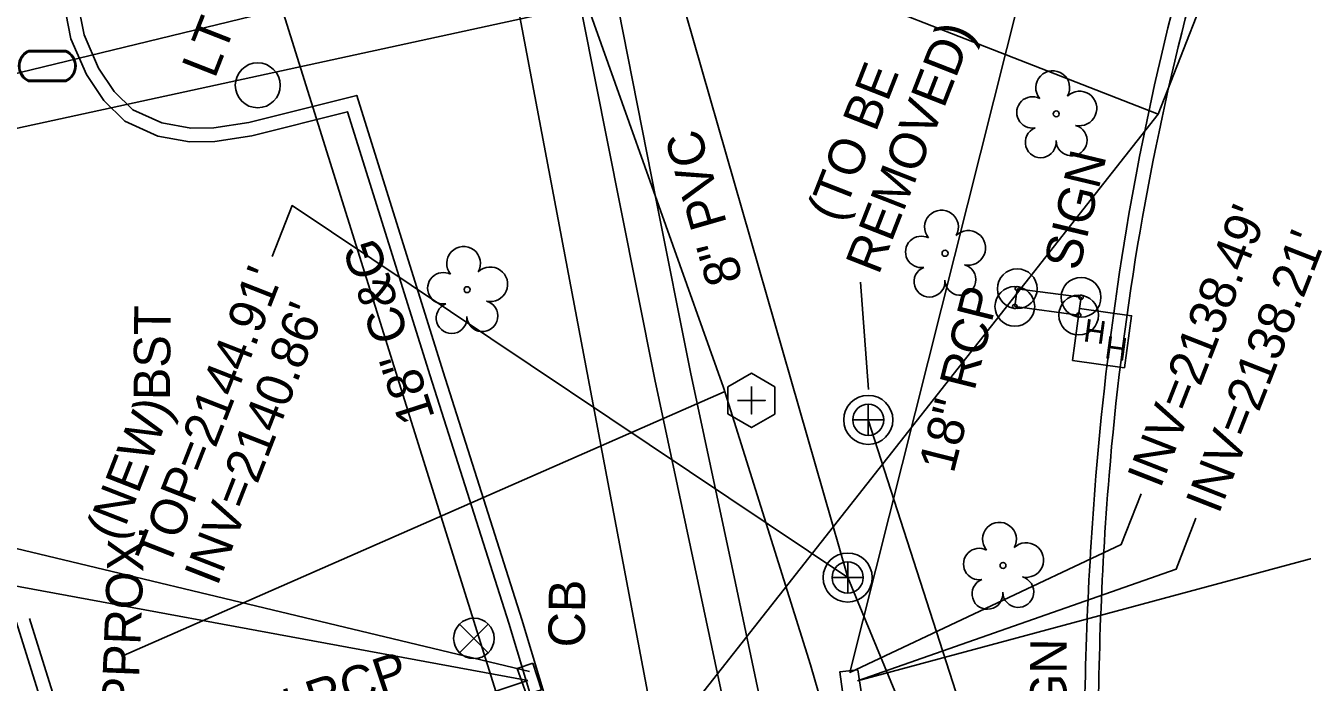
# Model space of a CAD drawing. Extents: x 945964 to 948456, y 631061 to 636061.
# Drawn here: x 946312.7 to 946452.8, y 632468.1 to 632540.1 of the extents above; entities that cross this region are included whole.
import ezdxf

# ---------------------------------------------------------------- set-up
doc = ezdxf.new("R2010")
doc.units = 0
for name, color, linetype in [('Default', 7, 'Continuous'), ('Exist Other Culture Sign CELL', 7, 'Continuous'), ('Exist Other Culture Sign Text', 7, 'Continuous'), ('Exist Roads Curbs', 7, 'Continuous'), ('Exist Roads Curbs Text', 7, 'Continuous'), ('Exist Roads EOP', 7, 'Continuous'), ('Exist Roads EOP Other', 7, 'Continuous'), ('Exist Roads EOP Other Text', 7, 'Continuous'), ('Exist Structure Minor Catch Basin', 7, 'Continuous'), ('Exist Structure Minor Catch Basin Text', 7, 'Continuous'), ('Exist Structure Minor Catch Basin Top Elevation', 7, 'Continuous'), ('Exist Structure Minor Drop Inlet', 7, 'Continuous'), ('Exist Structure Minor Junction Box Text', 7, 'Continuous'), ('Exist Structure Minor Pipes RCP 15 Inch', 7, 'Continuous'), ('Exist Structure Minor Pipes RCP 15 Inch Invert', 7, 'Continuous'), ('Exist Structure Minor Pipes RCP 15 Inch Text', 7, 'Continuous'), ('Exist Structure Minor Pipes RCP 18 Inch', 7, 'Continuous'), ('Exist Structure Minor Pipes RCP 18 Inch Invert', 7, 'Continuous'), ('Exist Structure Minor Pipes RCP 18 Inch Text', 7, 'Continuous'), ('Exist Structure Minor Pipes RCP 24 Inch', 7, 'Continuous'), ('Exist Structure Minor Pipes RCP 24 Inch Invert', 7, 'Continuous'), ('Exist Utilities Gas UG Line SUE', 7, 'Continuous'), ('Exist Utilities Other Pole CELL', 7, 'Continuous'), ('Exist Utilities Other Pole Text', 7, 'Continuous'), ('Exist Utilities Power Hand Hole CELL', 7, 'Continuous'), ('Exist Utilities Power UG Cable SUE', 7, 'Continuous'), ('Exist Utilities Sanitary Sewer Clean-Out CELL', 7, 'Continuous'), ('Exist Utilities Sanitary Sewer Manhole CELL', 7, 'Continuous'), ('Exist Utilities Sanitary Sewer Manhole Leader', 7, 'Continuous'), ('Exist Utilities Sanitary Sewer Manhole Text', 7, 'Continuous'), ('Exist Utilities Sanitary Sewer Manhole Top Elevation', 7, 'Continuous'), ('Exist Utilities Sanitary Sewer UG Line', 7, 'Continuous'), ('Exist Utilities Sanitary Sewer UG Line Invert Elevation', 7, 'Continuous'), ('Exist Utilities Sanitary Sewer UG Line Text', 7, 'Continuous'), ('Exist Utilities Water Meter CELL', 7, 'Continuous'), ('Exist Utilities Water UG Line SUE', 7, 'Continuous'), ('Exist Utilities Water Valve CELL', 7, 'Continuous'), ('Exist Vegetation Tree CELL', 7, 'Continuous'), ('Old_Level_4', 7, 'Continuous')]:
    doc.layers.add(name, color=color, linetype=linetype)

# ---------------------------------------------------------------- blocks, each defined once
blk = doc.blocks.new('EXIST UTILITIES POWER HAND HOLE')
at = {"layer": 'Exist Utilities Power Hand Hole CELL'}
blk.add_line((0, 0), (0, 0), dxfattribs=at)
blk.add_lwpolyline([(-0.059, -0.0545), (0.056, -0.0545), (0.056, 0.0605), (-0.059, 0.0605), (-0.059, -0.0545)], dxfattribs=at)
for p in [(-0.0432, -0.0095), (0.0081, -0.0399)]:
    blk.add_text('H', height=0.05, dxfattribs=at).set_placement(p)
blk = doc.blocks.new('EXIST UTILITIES SANITARY SEWER MANHOLE')
at = {"layer": 'Exist Utilities Sanitary Sewer Manhole CELL'}
blk.add_lwpolyline([(0, 0.0342), (0, -0.0342), (0, 0), (0.0342, 0), (-0.0342, 0)], dxfattribs=at)
for radius in [0.0539, 0.0342]:
    blk.add_circle((0, 0), radius, dxfattribs=at)
blk = doc.blocks.new('EXIST UTILITIES WATER METER')
at = {"layer": 'Exist Utilities Water Meter CELL'}
blk.add_line((0, 0), (0, 0), dxfattribs=at)
for points in [[(-0.0408, 0.034), (0.0408, 0.034)], [(-0.0408, 0.0312), (0.0408, 0.0312)], [(0.0408, -0.0312), (-0.0413, -0.0312)], [(0.0408, -0.034), (-0.0413, -0.034)]]:
    blk.add_lwpolyline(points, dxfattribs=at)
for centre, radius, start, end in [((-0.0261, -0.0001), 0.0371, 113.178, 245.9794), ((-0.0259, -0.0001), 0.0347, 115.3009, 243.7824), ((0.0259, 0), 0.0371, 293.6483, 66.3084), ((0.0261, 0), 0.0345, 295.1272, 64.8728)]:
    blk.add_arc(centre, radius, start, end, dxfattribs=at)
blk = doc.blocks.new('EXIST UTILITIES WATER VALVE')
at = {"layer": 'Exist Utilities Water Valve CELL'}
blk.add_lwpolyline([(0.0315, 0.0315), (-0.0315, -0.0315), (0, 0), (0.0315, -0.0315), (-0.0315, 0.0315)], dxfattribs=at)
blk.add_circle((0, 0), 0.0445, dxfattribs=at)
blk = doc.blocks.new('EXIST OTHER CULTURE SIGN')
at = {"layer": 'Exist Other Culture Sign CELL'}
for radius in [0.0436, 0.0048]:
    blk.add_circle((0, 0), radius, dxfattribs=at)
blk = doc.blocks.new('EXIST VEGETATION TREE')
at = {"layer": 'Exist Vegetation Tree CELL'}
blk.add_line((0, 0), (0, 0), dxfattribs=at)
blk.add_circle((0, 0), 0.00652, dxfattribs=at)
for centre, radius, start, end in [((-0.0077, 0.0575), 0.0371, 330.1651, 219.7134), ((-0.0521, 0.0031), 0.0345, 62.6636, 279.3457), ((0.051, 0.0118), 0.038, 257.1011, 134.1999), ((0.0335, -0.058), 0.034, 181.2822, 74.56), ((-0.0341, -0.0624), 0.0338, 111.5671, 6.231)]:
    blk.add_arc(centre, radius, start, end, dxfattribs=at)
blk = doc.blocks.new('EXIST UTILITIES OTHER POLE')
at = {"layer": 'Exist Utilities Other Pole CELL'}
blk.add_circle((0, 0), 0.0493, dxfattribs=at)
blk = doc.blocks.new('EXIST UTILITIES SANITARY SEWER CLEAN-OUT')
at = {"layer": 'Exist Utilities Sanitary Sewer Clean-Out CELL'}
blk.add_line((0, 0), (0, 0), dxfattribs=at)
blk.add_lwpolyline([(-0.0516, 0.0299), (-0.0517, -0.0297), (-0.0001, -0.0596), (0.0516, -0.0299), (0.0517, 0.0297), (0.0001, 0.0596)], close=True, dxfattribs=at)
blk.add_lwpolyline([(0, 0.0302), (0, -0.0302), (0, 0), (0.0302, 0), (-0.0302, 0)], dxfattribs=at)

msp = doc.modelspace()

# ---------------------------------------------------------------- linework, layer by layer
at = {"layer": 'Default'}
msp.add_line((946089.99, 632089.85), (946436.98, 632530.39), dxfattribs=at)
msp.add_lwpolyline([(946384.14, 632551.07), (946427.8, 632662.58), (946480.63, 632641.9), (946436.98, 632530.39)], close=True, dxfattribs=at)
at = {"layer": 'Exist Roads Curbs'}
for points in [[(946368.1, 632573.81), (946365.05, 632572.31), (946356.52, 632569.04), (946342.36, 632564.25), (946329.05, 632559.76), (946325.89, 632558.07), (946323.13, 632555.95), (946320.61, 632552.82), (946319.22, 632549.94), (946318.29, 632546.09), (946318.38, 632542.96), (946319.15, 632539.12), (946320.72, 632535.47), (946322.46, 632532.88), (946324.5, 632530.89), (946327.69, 632529.44), (946330.85, 632528.87), (946333.39, 632528.92), (946337.24, 632529.5), (946349.06, 632532.47), (946358.54, 632502.14), (946367.17, 632474.97)], [(946311.73, 632474.63), (946320.04, 632448.04), (946322.3, 632441.36), (946335.34, 632399.86), (946340.21, 632384.62), (946341.38, 632380.14), (946341.81, 632376.67), (946341.65, 632371.24), (946340.54, 632366.57), (946338.95, 632362.21), (946337.11, 632359.12), (946334.83, 632356.68), (946328.94, 632353.99)], [(946417.04, 632384.69), (946406.47, 632379.28), (946400, 632378.29), (946395.83, 632378.45), (946387.81, 632379.58), (946380.59, 632382.12), (946374.73, 632386.21), (946369.28, 632391.37), (946364.23, 632398.09), (946361.17, 632405.23), (946360.44, 632410.85), (946360.45, 632414.97), (946361.82, 632418.74), (946363.84, 632421.53), (946367.82, 632424.11), (946381.08, 632428.81), (946367.17, 632474.97)]]:
    msp.add_lwpolyline(points, dxfattribs=at)
msp.add_spline([(946601.93, 632772.67), (946579.15, 632743.42), (946547.53, 632710.06), (946519.46, 632682.69), (946496.47, 632656.95), (946474.49, 632624.89), (946453.03, 632584.16), (946438.45, 632541.43), (946430.15, 632490.73), (946428.83, 632457.38), (946430.2, 632433.68), (946432.57, 632412.52), (946425.74, 632395.61), (946417.04, 632384.69)], degree=3, dxfattribs=at)
at = {"layer": 'Exist Roads EOP'}
for points in [[(946328.06, 632560.93), (946325.08, 632559.33), (946322.08, 632557.03), (946319.33, 632553.63), (946317.8, 632550.45), (946316.78, 632546.25), (946316.88, 632542.79), (946317.71, 632538.67), (946319.4, 632534.74), (946321.31, 632531.92), (946323.64, 632529.63), (946327.25, 632528), (946330.73, 632527.37), (946333.51, 632527.42), (946337.54, 632528.03), (946348.05, 632530.67), (946357.11, 632501.68), (946365.74, 632474.54)], [(946313.16, 632475.08), (946321.47, 632448.5), (946323.73, 632441.83), (946336.77, 632400.31), (946341.65, 632385.04), (946342.85, 632380.42), (946343.32, 632376.74), (946343.14, 632371.04), (946341.98, 632366.14), (946340.31, 632361.56), (946338.31, 632358.21), (946335.72, 632355.44), (946329.57, 632352.63)], [(946413.34, 632380.42), (946406.87, 632377.82), (946400.08, 632376.79), (946395.7, 632376.95), (946387.45, 632378.12), (946379.9, 632380.77), (946373.78, 632385.05), (946368.15, 632390.37), (946362.92, 632397.33), (946359.71, 632404.83), (946358.94, 632410.75), (946358.95, 632415.23), (946360.48, 632419.45), (946362.79, 632422.64), (946367.15, 632425.46), (946379.23, 632429.75), (946365.74, 632474.54)]]:
    msp.add_lwpolyline(points, dxfattribs=at)
msp.add_spline([(946603.2, 632771.71), (946580.04, 632742.14), (946547.72, 632708.15), (946520.62, 632681.67), (946497.88, 632656.28), (946475.52, 632623.93), (946454.54, 632583.75), (946439.95, 632540.86), (946431.6, 632490.76), (946430.35, 632457.42), (946431.68, 632434.16), (946433.99, 632412.2), (946427.3, 632395.46), (946417.68, 632383.18)], degree=3, dxfattribs=at)
at = {"layer": 'Exist Roads EOP Other'}
for points in [[(946390.05, 632481.55), (946385.68, 632502.11), (946381.91, 632520.97), (946377.77, 632541.91), (946375.29, 632555.18), (946374.57, 632559.74)], [(946386.14, 632480.71), (946381.77, 632501.3), (946377.99, 632520.19), (946373.84, 632541.16), (946371.35, 632554.5), (946370.62, 632559.12)], [(946390.05, 632481.55), (946395.13, 632457.64), (946400.3, 632435.12), (946407.97, 632409.22), (946416.65, 632384.72)], [(946386.14, 632480.71), (946391.22, 632456.77), (946396.43, 632434.1), (946404.16, 632407.98), (946412.88, 632383.38)]]:
    msp.add_lwpolyline(points, dxfattribs=at)
at = {"layer": 'Exist Structure Minor Catch Basin'}
msp.add_lwpolyline([(946368.39, 632470.18), (946366.66, 632469.58), (946367.67, 632466.73), (946369.32, 632467.25), (946368.39, 632470.18)], dxfattribs=at)
at = {"layer": 'Exist Structure Minor Catch Basin Top Elevation'}
msp.add_lwpolyline([(946368.03, 632469.26), (946289.55, 632488.04), (946287.37, 632482.45)], dxfattribs=at)
at = {"layer": 'Exist Structure Minor Drop Inlet'}
msp.add_lwpolyline([(946404.04, 632469.45), (946402.06, 632469.22), (946402.48, 632466.25), (946404.48, 632466.56), (946404.04, 632469.45)], dxfattribs=at)
at = {"layer": 'Exist Structure Minor Pipes RCP 15 Inch'}
msp.add_line((946367.85, 632468.27), (946333.09, 632456.7), dxfattribs=at)
at = {"layer": 'Exist Structure Minor Pipes RCP 15 Inch Invert'}
msp.add_lwpolyline([(946367.85, 632468.27), (946293.68, 632481.96), (946291.49, 632476.37)], dxfattribs=at)
at = {"layer": 'Exist Structure Minor Pipes RCP 18 Inch'}
msp.add_line((946403.14, 632469.16), (946422.91, 632547.69), dxfattribs=at)
at = {"layer": 'Exist Structure Minor Pipes RCP 18 Inch Invert'}
msp.add_lwpolyline([(946403.14, 632469.16), (946432.94, 632483.18), (946435.13, 632488.76)], dxfattribs=at)
at = {"layer": 'Exist Structure Minor Pipes RCP 24 Inch'}
msp.add_line((946404, 632468.23), (946501.14, 632494.44), dxfattribs=at)
at = {"layer": 'Exist Structure Minor Pipes RCP 24 Inch Invert'}
msp.add_lwpolyline([(946404, 632468.23), (946438.95, 632480.48), (946441.13, 632486.07)], dxfattribs=at)
at = {"layer": 'Exist Utilities Gas UG Line SUE'}
for points in [[(946328.8, 632353.04), (946373.09, 632367.86), (946390.79, 632374.2), (946416.26, 632409.78), (946398.86, 632469.97), (946389.31, 632500.41), (946363.99, 632571.54), (946360.18, 632599.46), (946347.82, 632660.28), (946348.31, 632668.93), (946363.39, 632670.11), (946405.63, 632685.78), (946486.74, 632710.56), (946558.09, 632746.02), (946590.61, 632771.11), (946619.22, 632810.2), (946619.67, 632824.44), (946594.97, 632905.61)], [(946323.46, 632471.02), (946363.55, 632488.59), (946389.38, 632499.95)]]:
    msp.add_lwpolyline(points, dxfattribs=at)
at = {"layer": 'Exist Utilities Power UG Cable SUE'}
msp.add_lwpolyline([(946381.22, 632465.68), (946365.93, 632546.54), (946370.79, 632555.23), (946378.69, 632555.12), (946364.34, 632637.68), (946360.82, 632644.85)], dxfattribs=at)
at = {"layer": 'Exist Utilities Sanitary Sewer Manhole Leader'}
msp.add_lwpolyline([(946405.19, 632500.21), (946404.32, 632511.96)], dxfattribs=at)
at = {"layer": 'Exist Utilities Sanitary Sewer Manhole Top Elevation'}
for points in [[(946384.25, 632544.62), (946287.57, 632523.61), (946285.39, 632518.02)], [(946402.92, 632479.56), (946341.97, 632520.37), (946339.78, 632514.78)]]:
    msp.add_lwpolyline(points, dxfattribs=at)
at = {"layer": 'Exist Utilities Sanitary Sewer UG Line'}
for points in [[(946402.92, 632479.56), (946384.25, 632544.62), (946420.33, 632646.2), (946327.9, 632728.4)], [(946405.18, 632496.86), (946438.33, 632393.96)], [(946402.92, 632479.56), (946438.33, 632393.96)]]:
    msp.add_lwpolyline(points, dxfattribs=at)
at = {"layer": 'Exist Utilities Water UG Line SUE'}
msp.add_line((946302.16, 632532.58), (946340.16, 632541.77), dxfattribs=at)
msp.add_lwpolyline([(946450.51, 632206.48), (946434.39, 632257.32), (946406.99, 632342.82), (946396.29, 632375.97), (946378.9, 632423.81), (946365.5, 632463.34), (946339.7, 632545.71), (946360.27, 632568.18), (946378.23, 632596.81), (946392.83, 632624.5), (946375.23, 632673.95), (946369.96, 632698.61), (946371.67, 632730.29), (946403.03, 632742.7), (946539.78, 632790.77), (946609.96, 632816.5), (946596.43, 632867.38), (946587.53, 632902.31), (946563.28, 632978.1), (946529.52, 633075.74), (946498.27, 633161.68), (946472.52, 633239.25)], dxfattribs=at)
at = {"layer": 'Old_Level_4'}
for p, q in [((946421.26, 632509.31), (946421.52, 632511.25)), ((946421.52, 632511.25), (946428.52, 632510.31)), ((946428.26, 632508.36), (946428.52, 632510.31)), ((946421.26, 632509.31), (946428.26, 632508.36))]:
    msp.add_line(p, q, dxfattribs=at)

# ---------------------------------------------------------------- block references
at = {"layer": 'Exist Other Culture Sign CELL', "xscale": 50, "yscale": 50}
for p in [(946421.52, 632511.25), (946428.52, 632510.31), (946421.26, 632509.31), (946428.26, 632508.36)]:
    msp.add_blockref('EXIST OTHER CULTURE SIGN', p, dxfattribs=at)
at = {"layer": 'Exist Utilities Other Pole CELL', "xscale": 50, "yscale": 50}
msp.add_blockref('EXIST UTILITIES OTHER POLE', (946338.2, 632533.57), dxfattribs=at)
at = {"layer": 'Exist Utilities Power Hand Hole CELL', "xscale": 49.99999999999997, "yscale": 49.99999999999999, "rotation": -7.789234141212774}
msp.add_blockref('EXIST UTILITIES POWER HAND HOLE', (946430.88, 632505.67), dxfattribs=at)
at = {"layer": 'Exist Utilities Sanitary Sewer Clean-Out CELL', "xscale": 50, "yscale": 50}
msp.add_blockref('EXIST UTILITIES SANITARY SEWER CLEAN-OUT', (946392.36, 632499), dxfattribs=at)
at = {"layer": 'Exist Utilities Sanitary Sewer Manhole CELL', "xscale": 50, "yscale": 50}
for p in [(946405.18, 632496.86), (946402.92, 632479.56)]:
    msp.add_blockref('EXIST UTILITIES SANITARY SEWER MANHOLE', p, dxfattribs=at)
at = {"layer": 'Exist Utilities Water Meter CELL', "xscale": 50, "yscale": 50}
msp.add_blockref('EXIST UTILITIES WATER METER', (946315.12, 632535.7), dxfattribs=at)
at = {"layer": 'Exist Utilities Water Valve CELL', "xscale": 50, "yscale": 50}
msp.add_blockref('EXIST UTILITIES WATER VALVE', (946361.92, 632472.89), dxfattribs=at)
at = {"layer": 'Exist Vegetation Tree CELL', "xscale": 50, "yscale": 50}
for p in [(946425.8, 632530.44), (946413.6, 632515.14), (946361.17, 632511.15), (946419.96, 632480.89)]:
    msp.add_blockref('EXIST VEGETATION TREE', p, dxfattribs=at)

# ---------------------------------------------------------------- texts
at = {"layer": 'Exist Other Culture Sign Text'}
for rotation, p in [(76.4782, (946428.29, 632513.1)), (89.8326, (946426.91, 632459.79))]:
    msp.add_text('SIGN', height=4, rotation=rotation, dxfattribs=at).set_placement(p)
at = {"layer": 'Exist Roads Curbs Text'}
msp.add_text('18" C&G', height=4, rotation=107.8542, dxfattribs=at).set_placement((946357.67, 632497.16))
at = {"layer": 'Exist Roads EOP Other Text'}
msp.add_text('BST', height=4, rotation=89.5187, dxfattribs=at).set_placement((946328.57, 632499.01))
at = {"layer": 'Exist Structure Minor Catch Basin Text'}
msp.add_text('CB', height=4, rotation=89.5187, dxfattribs=at).set_placement((946374.08, 632471.89))
at = {"layer": 'Exist Structure Minor Junction Box Text'}
msp.add_text('APPROX.', height=4, rotation=87.743, dxfattribs=at).set_placement((946324.9, 632461.44))
at = {"layer": 'Exist Structure Minor Pipes RCP 15 Inch Text'}
msp.add_text('15" RCP', height=4, rotation=18.4144, dxfattribs=at).set_placement((946335.47, 632461.23))
at = {"layer": 'Exist Structure Minor Pipes RCP 18 Inch Invert'}
msp.add_text("INV=2138.49'", height=4, rotation=68.6189, dxfattribs=at).set_placement((946437.21, 632489.22))
at = {"layer": 'Exist Structure Minor Pipes RCP 18 Inch Text'}
msp.add_text('18" RCP', height=4, rotation=75.8692, dxfattribs=at).set_placement((946414.54, 632490.89))
at = {"layer": 'Exist Structure Minor Pipes RCP 24 Inch Invert'}
msp.add_text("INV=2138.21'", height=4, rotation=68.6189, dxfattribs=at).set_placement((946443.62, 632486.41))
at = {"layer": 'Exist Utilities Other Pole Text'}
msp.add_text('LT', height=4, rotation=68.619, dxfattribs=at).set_placement((946333.49, 632534.21))
at = {"layer": 'Exist Utilities Sanitary Sewer Manhole Text'}
for s, p in [('REMOVED)', (946406.31, 632512.67)), ('(TO BE', (946402.1, 632518.38)), ('(NEW)', (946323.03, 632483.39))]:
    msp.add_text(s, height=4, rotation=68.619, dxfattribs=at).set_placement(p)
at = {"layer": 'Exist Utilities Sanitary Sewer Manhole Top Elevation'}
msp.add_text("TOP=2144.91'", height=4, rotation=68.6189, dxfattribs=at).set_placement((946328.41, 632480.52))
at = {"layer": 'Exist Utilities Sanitary Sewer UG Line Invert Elevation'}
msp.add_text("INV=2140.86'", height=4, rotation=68.6189, dxfattribs=at).set_placement((946333.76, 632478.51))
at = {"layer": 'Exist Utilities Sanitary Sewer UG Line Text'}
msp.add_text('8" PVC', height=4, rotation=106.0116, dxfattribs=at).set_placement((946391.45, 632512.3))

doc.saveas('drawing.dxf')
